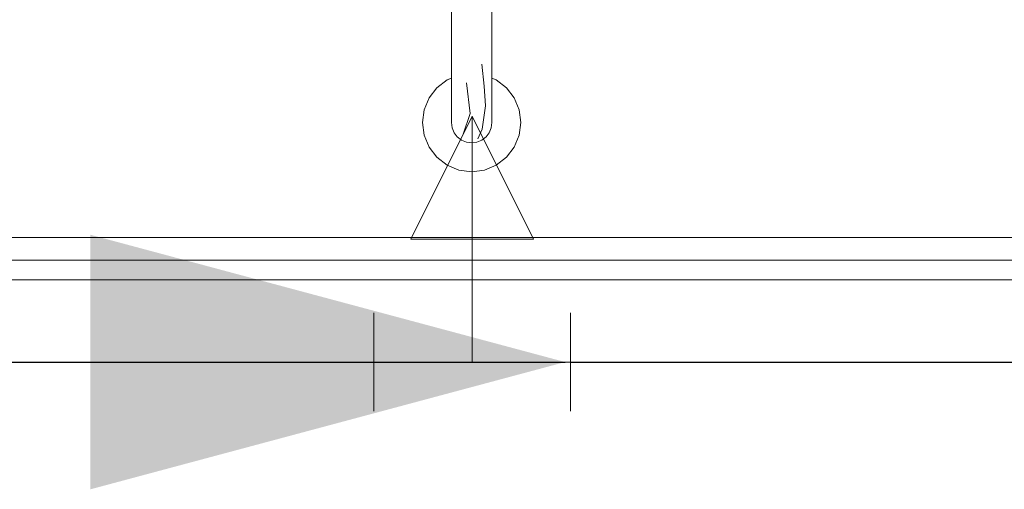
# Model space of a CAD drawing. Header units: millimetres. Extents: x 2 to 902, y -447 to 199.
# Tile 967 of 1056: x 50.644 to 51.646, y 180.712 to 181.19. Entities that reach past the tile are written whole.
import ezdxf

# ---------------------------------------------------------------- set-up
doc = ezdxf.new("R2010")
doc.units = ezdxf.units.MM
doc.header["$MEASUREMENT"] = 0
for name, color, linetype, lineweight in [('AF-Condutos', 4, 'Continuous', 25), ('AF-Peça de utilização', 9, 'Continuous', 18), ('AF-Sentido conduto', 9, 'Continuous', 30), ('IFC-Elemento de mobília-Contorno', 152, 'Continuous', 5), ('IFC-Elemento terminal-Contorno', 253, 'Continuous', 5), ('IFC-Parede padrão-Contorno', 44, 'Continuous', 5)]:
    doc.layers.add(name, color=color, linetype=linetype, lineweight=lineweight)

msp = doc.modelspace()

# ---------------------------------------------------------------- hatches: boundary and pattern name
at = {"layer": 'AF-Sentido conduto', "linetype": 'Continuous'}
msp.add_hatch(color=7, dxfattribs=at).paths.add_polyline_path([(51.1989, 180.8417), (50.7159, 180.9711), (50.7159, 180.7123)])

# ---------------------------------------------------------------- linework, layer by layer
at = {"layer": 'AF-Condutos'}
for p, q in [((50.5936, 180.8417), (51.0043, 180.8417)), ((51.2043, 180.8417), (52.2925, 180.8417))]:
    msp.add_line(p, q, dxfattribs=at)
at = {"layer": 'AF-Peça de utilização'}
for p, q in [((51.1043, 181.0917), (51.0418, 180.9667)), ((51.1043, 180.8417), (51.1043, 181.0917)), ((51.1668, 180.9667), (51.1043, 181.0917)), ((51.0418, 180.9667), (51.1668, 180.9667)), ((51.0043, 180.7917), (51.0043, 180.8917)), ((51.2043, 180.8917), (51.2043, 180.7917)), ((51.1043, 180.8417), (51.0043, 180.8417)), ((51.1043, 180.8417), (51.2043, 180.8417))]:
    msp.add_line(p, q, dxfattribs=at)
at = {"layer": 'AF-Sentido conduto'}
for points in [[(50.3989, 180.8417), (51.1989, 180.8417)], [(51.3484, 180.8417), (52.1484, 180.8417)]]:
    msp.add_lwpolyline(points, dxfattribs=at)
at = {"layer": 'IFC-Elemento de mobília-Contorno', "color": 7, "lineweight": 5}
for p, q in [((50.3638, 180.9682), (53.6188, 180.9682)), ((50.3638, 180.9682), (51.185, 180.9682)), ((51.185, 180.9682), (54.44, 180.9682)), ((50.3638, 180.9252), (51.185, 180.9252)), ((50.3638, 180.9252), (50.7454, 180.9252)), ((50.7454, 180.9252), (54.3777, 180.9252)), ((51.185, 180.9252), (54.44, 180.9252))]:
    msp.add_line(p, q, dxfattribs=at)
at = {"layer": 'IFC-Elemento terminal-Contorno', "lineweight": 5}
for p, q in [((51.0832, 181.1787), (51.0832, 181.2218)), ((51.0832, 181.1787), (51.0832, 181.2218)), ((51.1244, 181.1787), (51.1244, 181.2218)), ((51.1244, 181.1787), (51.1244, 181.2218)), ((51.0832, 181.1701), (51.0832, 181.1787)), ((51.0832, 181.1446), (51.0832, 181.1787)), ((51.1244, 181.1701), (51.1244, 181.1787)), ((51.1244, 181.1446), (51.1244, 181.1787)), ((51.0832, 181.1616), (51.0832, 181.1701)), ((51.0832, 181.1446), (51.0832, 181.1618)), ((51.1244, 181.1616), (51.1244, 181.1701)), ((51.1244, 181.1446), (51.1244, 181.1618)), ((51.0832, 181.1296), (51.0832, 181.1446)), ((51.0832, 181.1296), (51.0832, 181.1446)), ((51.114, 181.1447), (51.1164, 181.1222)), ((51.114, 181.1447), (51.1164, 181.1222)), ((51.1244, 181.1296), (51.1244, 181.1446)), ((51.1244, 181.1296), (51.1244, 181.1446)), ((51.0685, 181.1205), (51.0788, 181.1285)), ((51.0685, 181.1205), (51.0788, 181.1285)), ((51.0788, 181.1285), (51.0832, 181.1303)), ((51.0788, 181.1285), (51.0832, 181.1303)), ((51.0832, 181.1131), (51.0832, 181.1296)), ((51.0832, 181.1131), (51.0832, 181.1296)), ((51.0987, 181.1257), (51.1023, 181.0944)), ((51.0987, 181.1257), (51.1023, 181.0944)), ((51.1164, 181.1222), (51.1179, 181.1022)), ((51.1164, 181.1222), (51.1179, 181.1022)), ((51.1244, 181.1303), (51.1288, 181.1285)), ((51.1244, 181.1303), (51.1288, 181.1285)), ((51.1244, 181.0967), (51.1244, 181.1296)), ((51.1244, 181.1131), (51.1244, 181.1296)), ((51.1288, 181.1285), (51.1391, 181.1205)), ((51.1288, 181.1285), (51.1391, 181.1205)), ((51.0605, 181.1102), (51.0685, 181.1205)), ((51.0605, 181.1102), (51.0685, 181.1205)), ((51.0832, 181.0967), (51.0832, 181.1131)), ((51.0832, 181.0967), (51.0832, 181.1131)), ((51.1244, 181.0967), (51.1244, 181.1131)), ((51.1391, 181.1205), (51.1471, 181.1102)), ((51.1391, 181.1205), (51.1471, 181.1102)), ((51.0555, 181.0981), (51.0605, 181.1102)), ((51.0555, 181.0981), (51.0605, 181.1102)), ((51.1145, 181.0785), (51.1179, 181.1022)), ((51.1145, 181.0785), (51.1179, 181.1022)), ((51.1471, 181.1102), (51.152, 181.0981)), ((51.1471, 181.1102), (51.152, 181.0981)), ((51.0538, 181.0852), (51.0555, 181.0981)), ((51.0538, 181.0852), (51.0555, 181.0981)), ((51.0832, 181.0932), (51.0832, 181.0967)), ((51.0832, 181.0852), (51.0832, 181.0967)), ((51.0832, 181.0852), (51.0832, 181.0932)), ((51.095, 181.0734), (51.1023, 181.0944)), ((51.095, 181.0734), (51.1023, 181.0944)), ((51.1244, 181.0932), (51.1244, 181.0967)), ((51.1244, 181.0932), (51.1244, 181.0967)), ((51.1244, 181.0892), (51.1244, 181.0932)), ((51.1244, 181.0852), (51.1244, 181.0932)), ((51.152, 181.0981), (51.1537, 181.0852)), ((51.152, 181.0981), (51.1537, 181.0852)), ((51.0538, 181.0852), (51.0555, 181.0723)), ((51.0538, 181.0852), (51.0555, 181.0723)), ((51.0832, 181.0852), (51.0839, 181.0798)), ((51.0832, 181.0852), (51.0839, 181.0798)), ((51.1237, 181.0798), (51.1244, 181.0852)), ((51.1237, 181.0798), (51.1244, 181.0852)), ((51.1244, 181.0872), (51.1244, 181.0892)), ((51.1244, 181.0852), (51.1244, 181.0872)), ((51.152, 181.0723), (51.1537, 181.0852)), ((51.152, 181.0723), (51.1537, 181.0852)), ((51.0555, 181.0723), (51.0605, 181.0602)), ((51.0555, 181.0723), (51.0605, 181.0602)), ((51.0839, 181.0798), (51.0859, 181.0749)), ((51.0839, 181.0798), (51.0859, 181.0749)), ((51.0859, 181.0749), (51.0892, 181.0706)), ((51.0859, 181.0749), (51.0892, 181.0706)), ((51.1101, 181.0685), (51.1145, 181.0785)), ((51.1101, 181.0685), (51.1145, 181.0785)), ((51.1184, 181.0706), (51.1216, 181.0749)), ((51.1184, 181.0706), (51.1216, 181.0749)), ((51.1216, 181.0749), (51.1237, 181.0798)), ((51.1216, 181.0749), (51.1237, 181.0798)), ((51.1471, 181.0602), (51.152, 181.0723)), ((51.1471, 181.0602), (51.152, 181.0723)), ((51.0892, 181.0706), (51.0935, 181.0673)), ((51.0892, 181.0706), (51.0935, 181.0673)), ((51.0935, 181.0673), (51.0985, 181.0653)), ((51.0935, 181.0673), (51.0985, 181.0653)), ((51.0985, 181.0653), (51.1038, 181.0646)), ((51.0985, 181.0653), (51.1038, 181.0646)), ((51.1038, 181.0646), (51.1091, 181.0653)), ((51.1038, 181.0646), (51.1091, 181.0653)), ((51.1091, 181.0653), (51.1141, 181.0673)), ((51.1091, 181.0653), (51.1141, 181.0673)), ((51.1141, 181.0673), (51.1184, 181.0706)), ((51.1141, 181.0673), (51.1184, 181.0706)), ((51.0605, 181.0602), (51.0685, 181.0499)), ((51.0605, 181.0602), (51.0685, 181.0499)), ((51.1391, 181.0499), (51.1471, 181.0602)), ((51.1391, 181.0499), (51.1471, 181.0602)), ((51.0685, 181.0499), (51.0788, 181.0419)), ((51.0685, 181.0499), (51.0788, 181.0419)), ((51.0788, 181.0419), (51.0909, 181.0369)), ((51.0788, 181.0419), (51.0909, 181.0369)), ((51.1167, 181.0369), (51.1288, 181.0419)), ((51.1167, 181.0369), (51.1288, 181.0419)), ((51.1288, 181.0419), (51.1391, 181.0499)), ((51.1288, 181.0419), (51.1391, 181.0499)), ((51.0909, 181.0369), (51.1038, 181.0352)), ((51.0909, 181.0369), (51.1038, 181.0352)), ((51.1038, 181.0352), (51.1167, 181.0369)), ((51.1038, 181.0352), (51.1167, 181.0369))]:
    msp.add_line(p, q, dxfattribs=at)
at = {"layer": 'IFC-Parede padrão-Contorno', "color": 7, "lineweight": 5}
for p, q in [((50.3838, 180.9452), (51.6261, 180.9452)), ((51.6261, 180.9452), (57.6259, 180.9452)), ((50.7454, 180.9252), (56.3836, 180.9252))]:
    msp.add_line(p, q, dxfattribs=at)

doc.saveas('drawing.dxf')
